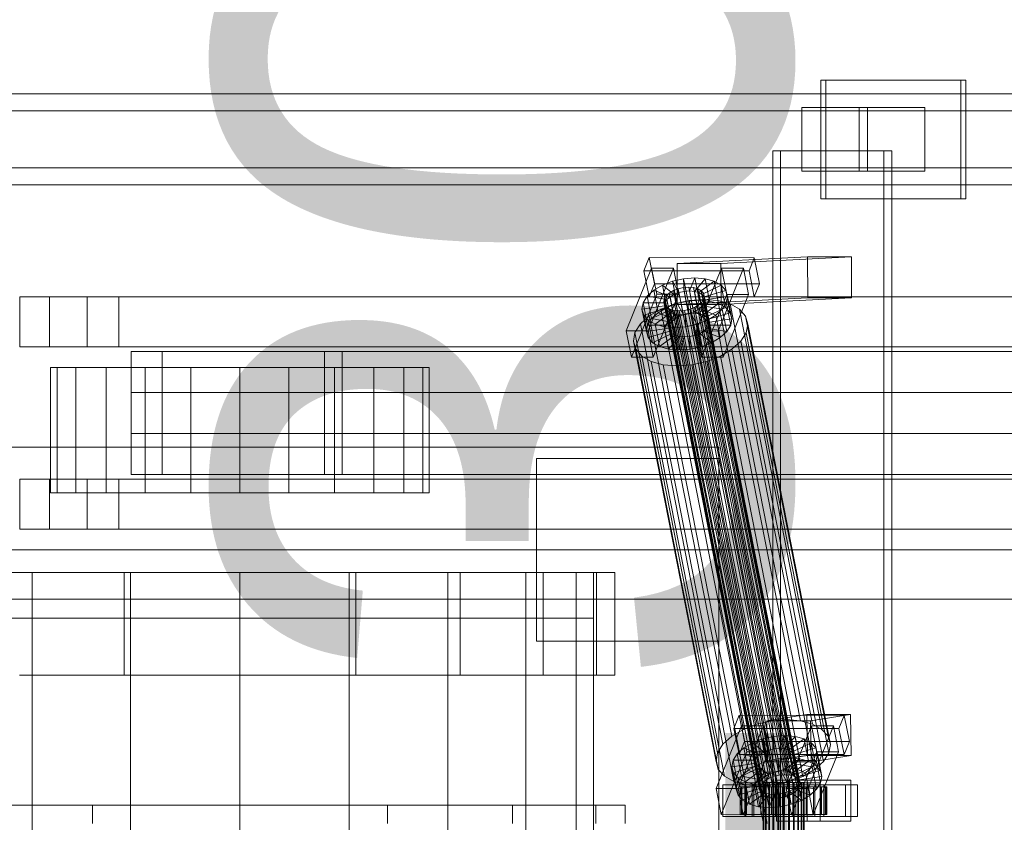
# Model space of a CAD drawing. Header units: millimetres. Extents: x -2233 to 65662, y -50530 to 6847.
# Tile 372 of 656: x 8672 to 9103, y -17870 to -17518. Entities that reach past the tile are written whole.
import ezdxf

# ---------------------------------------------------------------- set-up
doc = ezdxf.new("R2010")
doc.units = ezdxf.units.MM
for name, color, linetype, lineweight in [('COTAS_O', 1, 'Continuous', 0), ('superior_C01', 7, 'Continuous', 0), ('superior_mezcladora', 7, 'Continuous', 0)]:
    doc.layers.add(name, color=color, linetype=linetype, lineweight=lineweight)
doc.dimstyles.new('R19_100', dxfattribs={"dimtxt": 250, "dimasz": 150, "dimexe": 150, "dimexo": 80, "dimgap": 100, "dimtad": 1, "dimtih": 1, "dimtoh": 1, "dimdsep": 46, "dimcen": 0.09, "dimadec": 0, "dimazin": 0, "dimtfac": 1, "dimtdec": 4, "dimtofl": 0, "dimtmove": 0, "dimatfit": 3, "dimfxl": 1, "dimtolj": 1, "dimtzin": 0, "dimarcsym": 0})

# ---------------------------------------------------------------- blocks, each defined once
blk = doc.blocks.new('DIM_R32_33')
at = {"layer": 'COTAS_O'}
for p, q in [((9108.38, -17350), (9063.38, -17500)), ((9808.38, -17350), (9108.38, -17350)), ((9108.38, -18650), (9108.38, -17350)), ((9108.38, -17350), (9153.38, -17500)), ((9108.38, -18650), (9063.38, -18500)), ((9108.38, -18650), (9153.38, -18500)), ((9808.38, -18650), (9108.38, -18650))]:
    blk.add_line(p, q, dxfattribs=at)
blk.add_text('1300 O', height=250, rotation=90, dxfattribs=at).set_placement((9008.38, -18000))

msp = doc.modelspace()

# ---------------------------------------------------------------- linework, layer by layer
at = {"layer": 'superior_C01'}
for p, q in [((9084.415, -17544), (9023.017, -17544)), ((9023.017, -17544), (9023.017, -17596)), ((9025.275, -17544), (9023.017, -17544)), ((9025.275, -17596), (9025.275, -17544)), ((9025.275, -17544), (9086.673, -17544)), ((9084.415, -17596), (9084.415, -17544)), ((9084.415, -17544), (9086.673, -17544)), ((9086.673, -17544), (9086.673, -17596)), ((9496.424, -17550), (8345.216, -17550)), ((8356.506, -17550), (9507.714, -17550)), ((9576.866, -17550), (8425.658, -17550)), ((8439.771, -17550), (9590.979, -17550)), ((9494.573, -17557.5), (8425.219, -17557.5)), ((8440.21, -17557.5), (9509.564, -17557.5)), ((9043.558, -17556), (9014.778, -17556)), ((9014.778, -17556), (9014.778, -17584)), ((9039.891, -17556), (9014.778, -17556)), ((9039.891, -17584), (9039.891, -17556)), ((9039.891, -17556), (9068.671, -17556)), ((9043.558, -17584), (9043.558, -17556)), ((9043.558, -17556), (9068.671, -17556)), ((9068.671, -17556), (9068.671, -17584)), ((9050.713, -17575), (9001.979, -17575)), ((9001.979, -17575), (9001.979, -18425)), ((9005.366, -17575), (9001.979, -17575)), ((9005.366, -18425), (9005.366, -17575)), ((9005.366, -17575), (9054.1, -17575)), ((9050.713, -18425), (9050.713, -17575)), ((9050.713, -17575), (9054.1, -17575)), ((9054.1, -17575), (9054.1, -18425)), ((8425.219, -17582.5), (9494.573, -17582.5)), ((8440.21, -17582.5), (9509.564, -17582.5)), ((9014.778, -17584), (9043.558, -17584)), ((9014.778, -17584), (9039.891, -17584)), ((9068.671, -17584), (9039.891, -17584)), ((9068.671, -17584), (9043.558, -17584)), ((8345.216, -17590), (9496.424, -17590)), ((8356.506, -17590), (9507.714, -17590)), ((8425.658, -17590), (9576.866, -17590)), ((8439.771, -17590), (9590.979, -17590)), ((9023.017, -17596), (9084.415, -17596)), ((9023.017, -17596), (9025.275, -17596)), ((9086.673, -17596), (9025.275, -17596)), ((9086.673, -17596), (9084.415, -17596)), ((8947.828, -17621.857), (8945.509, -17627.592)), ((8950.081, -17633.325), (8947.828, -17621.857)), ((8947.828, -17621.857), (8993.876, -17621.914)), ((9017.222, -17621.488), (8960.03, -17624.356)), ((8979.217, -17624.356), (9036.409, -17621.488)), ((8991.557, -17627.65), (8993.876, -17621.914)), ((8993.876, -17621.914), (8996.129, -17633.382)), ((9017.294, -17639.486), (9017.222, -17621.488)), ((9017.222, -17621.488), (9036.409, -17621.488)), ((9036.409, -17621.488), (9036.481, -17639.486)), ((8948.851, -17626.449), (8937.721, -17653.98)), ((8991.557, -17627.65), (8945.509, -17627.592)), ((8945.509, -17627.592), (8947.762, -17639.061)), ((8947.314, -17653.992), (8958.444, -17626.461)), ((8951.104, -17637.917), (8948.851, -17626.449)), ((8948.851, -17626.449), (8958.444, -17626.461)), ((8958.444, -17626.461), (8960.697, -17637.929)), ((8979.217, -17624.356), (8960.03, -17624.356)), ((8960.03, -17624.356), (8960.102, -17642.354)), ((8979.549, -17626.487), (8968.42, -17654.019)), ((8978.013, -17654.031), (8989.143, -17626.499)), ((8979.289, -17642.354), (8979.217, -17624.356)), ((8981.803, -17637.955), (8979.549, -17626.487)), ((8979.549, -17626.487), (8989.143, -17626.499)), ((8989.143, -17626.499), (8991.396, -17637.967)), ((8993.81, -17639.118), (8991.557, -17627.65)), ((8958.063, -17632.183), (8962.899, -17631.1)), ((8962.899, -17631.1), (8967.766, -17630.735)), ((8962.899, -17631.1), (8963.142, -17636.643)), ((8964.83, -17640.93), (8962.899, -17631.1)), ((8967.766, -17630.735), (8965.448, -17636.47)), ((8972.334, -17631.112), (8967.611, -17636.649)), ((8969.698, -17640.564), (8967.766, -17630.735)), ((8967.766, -17630.735), (8972.334, -17631.112)), ((8974.265, -17640.942), (8972.334, -17631.112)), ((8972.334, -17631.112), (8976.29, -17632.206)), ((8946.895, -17638.79), (8949.778, -17636.164)), ((8947.762, -17639.061), (8950.081, -17633.325)), ((8949.778, -17636.164), (8953.587, -17633.91)), ((8949.778, -17636.164), (8956.927, -17639.042)), ((8951.71, -17645.994), (8949.778, -17636.164)), ((8996.129, -17633.382), (8950.081, -17633.325)), ((8953.587, -17633.91), (8958.063, -17632.183)), ((8953.587, -17633.91), (8958.731, -17637.975)), ((8955.519, -17643.74), (8953.587, -17633.91)), ((8956.605, -17637.404), (8958.409, -17636.336)), ((8958.063, -17632.183), (8960.851, -17637.157)), ((8959.994, -17642.013), (8958.063, -17632.183)), ((8958.409, -17636.336), (8960.529, -17635.518)), ((9000.419, -17850.135), (8958.409, -17636.336)), ((8960.529, -17635.518), (8962.82, -17635.005)), ((9002.539, -17849.317), (8960.529, -17635.518)), ((8962.82, -17635.005), (8965.126, -17634.832)), ((9004.829, -17848.804), (8962.82, -17635.005)), ((8965.126, -17634.832), (8967.289, -17635.011)), ((9007.135, -17848.631), (8965.126, -17634.832)), ((8967.289, -17635.011), (8969.163, -17635.529)), ((9009.299, -17848.809), (8967.289, -17635.011)), ((8969.163, -17635.529), (8970.62, -17636.352)), ((9011.173, -17849.328), (8969.163, -17635.529)), ((8976.29, -17632.206), (8969.485, -17637.167)), ((8970.62, -17636.352), (8971.56, -17637.422)), ((9012.629, -17850.15), (8970.62, -17636.352)), ((8979.365, -17633.943), (8970.942, -17637.99)), ((8981.349, -17636.203), (8971.882, -17639.061)), ((8978.221, -17642.036), (8976.29, -17632.206)), ((8976.29, -17632.206), (8979.365, -17633.943)), ((8981.296, -17643.772), (8979.365, -17633.943)), ((8979.365, -17633.943), (8981.349, -17636.203)), ((8983.281, -17646.033), (8981.349, -17636.203)), ((8981.349, -17636.203), (8982.108, -17638.834)), ((8996.129, -17633.382), (8993.81, -17639.118)), ((8939.974, -17665.449), (8951.104, -17637.917)), ((8945.134, -17641.61), (8946.895, -17638.79)), ((8946.895, -17638.79), (8955.561, -17640.286)), ((8948.826, -17648.62), (8946.895, -17638.79)), ((8947.762, -17639.061), (8993.81, -17639.118)), ((8960.697, -17637.929), (8949.568, -17665.461)), ((8960.697, -17637.929), (8951.104, -17637.917)), ((8954.159, -17641.32), (8954.405, -17639.983)), ((8954.405, -17639.983), (8955.239, -17638.648)), ((8996.414, -17853.782), (8954.405, -17639.983)), ((8955.561, -17640.286), (8954.727, -17641.622)), ((8955.239, -17638.648), (8956.605, -17637.404)), ((8997.249, -17852.446), (8955.239, -17638.648)), ((8956.927, -17639.042), (8955.561, -17640.286)), ((8955.561, -17640.286), (8957.493, -17650.116)), ((8998.614, -17851.202), (8956.605, -17637.404)), ((8958.731, -17637.975), (8956.927, -17639.042)), ((8956.927, -17639.042), (8958.859, -17648.872)), ((8960.851, -17637.157), (8958.731, -17637.975)), ((8958.731, -17637.975), (8960.663, -17647.804)), ((8958.853, -17642.107), (8965.318, -17640.659)), ((9017.294, -17639.486), (8960.102, -17642.354)), ((8963.142, -17636.643), (8960.851, -17637.157)), ((8960.851, -17637.157), (8962.783, -17646.986)), ((8965.448, -17636.47), (8963.142, -17636.643)), ((8963.142, -17636.643), (8965.074, -17646.473)), ((8969.698, -17640.564), (8964.83, -17640.93)), ((8965.318, -17640.659), (8971.826, -17640.17)), ((9001.533, -17824.968), (8965.318, -17640.659)), ((8965.448, -17636.47), (8967.379, -17646.3)), ((8967.611, -17636.649), (8965.448, -17636.47)), ((8967.379, -17646.3), (8969.698, -17640.564)), ((8967.611, -17636.649), (8969.543, -17646.479)), ((8969.485, -17637.167), (8967.611, -17636.649)), ((8969.485, -17637.167), (8971.417, -17646.997)), ((8970.942, -17637.99), (8969.485, -17637.167)), ((8974.265, -17640.942), (8969.698, -17640.564)), ((8970.673, -17665.487), (8981.803, -17637.955)), ((8971.673, -17640.005), (8970.839, -17641.341)), ((8970.942, -17637.99), (8972.873, -17647.82)), ((8971.882, -17639.061), (8970.942, -17637.99)), ((8971.56, -17637.422), (8971.919, -17638.668)), ((9013.569, -17851.221), (8971.56, -17637.422)), ((8971.919, -17638.668), (8971.673, -17640.005)), ((8971.673, -17640.005), (9013.682, -17853.804)), ((8971.826, -17640.17), (8977.932, -17640.674)), ((9008.041, -17824.479), (8971.826, -17640.17)), ((8971.882, -17639.061), (8973.813, -17648.891)), ((8972.241, -17640.307), (8971.882, -17639.061)), ((9013.928, -17852.467), (8971.919, -17638.668)), ((8971.995, -17641.643), (8972.241, -17640.307)), ((8982.108, -17638.834), (8972.241, -17640.307)), ((8972.241, -17640.307), (8974.172, -17650.137)), ((8977.932, -17640.674), (8983.22, -17642.137)), ((9014.147, -17824.984), (8977.932, -17640.674)), ((9036.481, -17639.486), (8979.289, -17642.354)), ((8991.396, -17637.967), (8980.267, -17665.499)), ((8982.108, -17638.834), (8981.588, -17641.655)), ((8991.396, -17637.967), (8981.803, -17637.955)), ((8984.039, -17648.664), (8982.108, -17638.834)), ((9036.481, -17639.486), (9017.294, -17639.486)), ((8944.614, -17644.431), (8945.134, -17641.61)), ((8944.614, -17644.431), (8954.481, -17642.958)), ((8945.373, -17647.062), (8944.614, -17644.431)), ((8946.546, -17654.261), (8944.614, -17644.431)), ((8945.134, -17641.61), (8954.727, -17641.622)), ((8947.065, -17651.44), (8945.134, -17641.61)), ((8945.373, -17647.062), (8954.84, -17644.204)), ((8947.778, -17647.428), (8952.871, -17644.416)), ((8955.519, -17643.74), (8951.71, -17645.994)), ((8952.871, -17644.416), (8958.853, -17642.107)), ((8989.085, -17828.725), (8952.871, -17644.416)), ((8954.518, -17642.566), (8954.159, -17641.32)), ((8996.168, -17855.119), (8954.159, -17641.32)), ((8954.727, -17641.622), (8954.481, -17642.958)), ((8954.481, -17642.958), (8954.84, -17644.204)), ((8954.481, -17642.958), (8956.413, -17652.788)), ((8955.458, -17643.637), (8954.518, -17642.566)), ((8996.528, -17856.365), (8954.518, -17642.566)), ((8954.727, -17641.622), (8956.658, -17651.452)), ((8954.84, -17644.204), (8955.78, -17645.275)), ((8954.84, -17644.204), (8956.772, -17654.034)), ((8956.915, -17644.459), (8955.458, -17643.637)), ((8997.468, -17857.435), (8955.458, -17643.637)), ((8959.994, -17642.013), (8955.519, -17643.74)), ((8960.663, -17647.804), (8955.519, -17643.74)), ((8958.789, -17644.978), (8956.915, -17644.459)), ((8998.924, -17858.258), (8956.915, -17644.459)), ((8960.952, -17645.156), (8958.789, -17644.978)), ((9000.798, -17858.776), (8958.789, -17644.978)), ((8995.068, -17826.416), (8958.853, -17642.107)), ((8964.83, -17640.93), (8959.994, -17642.013)), ((8962.783, -17646.986), (8959.994, -17642.013)), ((8960.102, -17642.354), (8979.289, -17642.354)), ((8963.258, -17644.983), (8960.952, -17645.156)), ((8965.549, -17644.47), (8963.258, -17644.983)), ((9005.267, -17858.782), (8963.258, -17644.983)), ((8965.074, -17646.473), (8964.83, -17640.93)), ((8967.669, -17643.652), (8965.549, -17644.47)), ((9007.558, -17858.269), (8965.549, -17644.47)), ((8969.473, -17642.585), (8967.669, -17643.652)), ((9009.678, -17857.451), (8967.669, -17643.652)), ((8967.991, -17645.29), (8969.795, -17644.223)), ((8970.839, -17641.341), (8969.473, -17642.585)), ((9011.482, -17856.383), (8969.473, -17642.585)), ((8969.543, -17646.479), (8974.265, -17640.942)), ((8969.795, -17644.223), (8971.161, -17642.979)), ((8976.944, -17647.101), (8969.795, -17644.223)), ((8969.795, -17644.223), (8971.726, -17654.053)), ((9012.848, -17855.139), (8970.839, -17641.341)), ((8971.161, -17642.979), (8971.995, -17641.643)), ((8979.827, -17644.475), (8971.161, -17642.979)), ((8971.161, -17642.979), (8973.092, -17652.809)), ((8971.417, -17646.997), (8978.221, -17642.036)), ((8971.995, -17641.643), (8981.588, -17641.655)), ((8973.927, -17651.473), (8971.995, -17641.643)), ((8972.873, -17647.82), (8981.296, -17643.772)), ((8978.221, -17642.036), (8974.265, -17640.942)), ((8979.827, -17644.475), (8976.944, -17647.101)), ((8981.296, -17643.772), (8978.221, -17642.036)), ((8981.588, -17641.655), (8979.827, -17644.475)), ((8981.759, -17654.305), (8979.827, -17644.475)), ((8983.281, -17646.033), (8981.296, -17643.772)), ((8981.588, -17641.655), (8983.52, -17651.485)), ((8983.22, -17642.137), (8987.331, -17644.459)), ((9019.435, -17826.446), (8983.22, -17642.137)), ((8987.331, -17644.459), (8989.984, -17647.481)), ((9023.546, -17828.768), (8987.331, -17644.459)), ((8943.924, -17650.939), (8947.778, -17647.428)), ((8947.357, -17649.322), (8945.373, -17647.062)), ((8947.304, -17656.892), (8945.373, -17647.062)), ((8948.826, -17648.62), (8947.065, -17651.44)), ((8947.357, -17649.322), (8955.78, -17645.275)), ((8950.432, -17651.059), (8947.357, -17649.322)), ((8949.289, -17659.152), (8947.357, -17649.322)), ((8983.993, -17831.737), (8947.778, -17647.428)), ((8951.71, -17645.994), (8948.826, -17648.62)), ((8957.493, -17650.116), (8948.826, -17648.62)), ((8950.432, -17651.059), (8957.237, -17646.098)), ((8958.859, -17648.872), (8951.71, -17645.994)), ((8954.388, -17652.153), (8959.111, -17646.616)), ((8955.78, -17645.275), (8957.237, -17646.098)), ((8955.78, -17645.275), (8957.712, -17655.105)), ((8957.237, -17646.098), (8959.111, -17646.616)), ((8957.237, -17646.098), (8959.168, -17655.927)), ((8957.493, -17650.116), (8958.859, -17648.872)), ((8958.859, -17648.872), (8960.663, -17647.804)), ((8958.956, -17652.53), (8961.274, -17646.795)), ((8959.111, -17646.616), (8961.274, -17646.795)), ((8959.111, -17646.616), (8961.042, -17656.446)), ((8960.663, -17647.804), (8962.783, -17646.986)), ((9002.962, -17858.955), (8960.952, -17645.156)), ((8961.274, -17646.795), (8963.58, -17646.622)), ((8961.274, -17646.795), (8963.206, -17656.624)), ((8962.783, -17646.986), (8965.074, -17646.473)), ((8963.58, -17646.622), (8965.871, -17646.108)), ((8963.823, -17652.165), (8963.58, -17646.622)), ((8963.58, -17646.622), (8965.511, -17656.451)), ((8965.074, -17646.473), (8967.379, -17646.3)), ((8965.871, -17646.108), (8967.991, -17645.29)), ((8968.659, -17651.082), (8965.871, -17646.108)), ((8965.871, -17646.108), (8967.802, -17655.938)), ((8967.379, -17646.3), (8969.543, -17646.479)), ((8973.135, -17649.355), (8967.991, -17645.29)), ((8967.991, -17645.29), (8969.922, -17655.12)), ((8973.135, -17649.355), (8968.659, -17651.082)), ((8969.543, -17646.479), (8971.417, -17646.997)), ((8971.417, -17646.997), (8972.873, -17647.82)), ((8972.873, -17647.82), (8973.813, -17648.891)), ((8976.944, -17647.101), (8973.135, -17649.355)), ((8975.066, -17659.184), (8973.135, -17649.355)), ((8973.813, -17648.891), (8983.281, -17646.033)), ((8973.813, -17648.891), (8974.172, -17650.137)), ((8974.172, -17650.137), (8984.039, -17648.664)), ((8978.875, -17656.931), (8976.944, -17647.101)), ((8984.039, -17648.664), (8983.281, -17646.033)), ((8983.52, -17651.485), (8984.039, -17648.664)), ((8989.984, -17647.481), (8990.998, -17650.998)), ((9026.199, -17831.79), (8989.984, -17647.481)), ((8941.569, -17654.709), (8943.924, -17650.939)), ((8980.139, -17835.248), (8943.924, -17650.939)), ((8947.065, -17651.44), (8946.546, -17654.261)), ((8956.413, -17652.788), (8946.546, -17654.261)), ((8956.658, -17651.452), (8947.065, -17651.44)), ((8954.388, -17652.153), (8950.432, -17651.059)), ((8952.364, -17660.889), (8950.432, -17651.059)), ((8958.956, -17652.53), (8954.388, -17652.153)), ((8956.32, -17661.983), (8954.388, -17652.153)), ((8956.413, -17652.788), (8956.658, -17651.452)), ((8956.772, -17654.034), (8956.413, -17652.788)), ((8956.658, -17651.452), (8957.493, -17650.116)), ((8963.823, -17652.165), (8958.956, -17652.53)), ((8960.887, -17662.36), (8958.956, -17652.53)), ((8968.659, -17651.082), (8963.823, -17652.165)), ((8965.755, -17661.995), (8963.823, -17652.165)), ((8970.591, -17660.912), (8968.659, -17651.082)), ((8973.092, -17652.809), (8971.726, -17654.053)), ((8973.927, -17651.473), (8973.092, -17652.809)), ((8973.092, -17652.809), (8981.759, -17654.305)), ((8974.172, -17650.137), (8973.927, -17651.473)), ((8983.52, -17651.485), (8973.927, -17651.473)), ((8981.759, -17654.305), (8983.52, -17651.485)), ((8990.998, -17650.998), (8990.304, -17654.769)), ((9027.212, -17835.307), (8990.998, -17650.998)), ((8947.314, -17653.992), (8937.721, -17653.98)), ((8937.721, -17653.98), (8939.974, -17665.449)), ((8940.875, -17658.48), (8941.569, -17654.709)), ((8977.784, -17839.018), (8941.569, -17654.709)), ((8946.546, -17654.261), (8947.304, -17656.892)), ((8956.772, -17654.034), (8947.304, -17656.892)), ((8947.304, -17656.892), (8949.289, -17659.152)), ((8949.568, -17665.461), (8947.314, -17653.992)), ((8957.712, -17655.105), (8949.289, -17659.152)), ((8959.168, -17655.927), (8952.364, -17660.889)), ((8961.042, -17656.446), (8956.32, -17661.983)), ((8957.712, -17655.105), (8956.772, -17654.034)), ((8959.168, -17655.927), (8957.712, -17655.105)), ((8961.042, -17656.446), (8959.168, -17655.927)), ((8963.206, -17656.624), (8960.887, -17662.36)), ((8963.206, -17656.624), (8961.042, -17656.446)), ((8965.511, -17656.451), (8963.206, -17656.624)), ((8967.802, -17655.938), (8965.511, -17656.451)), ((8965.511, -17656.451), (8965.755, -17661.995)), ((8969.922, -17655.12), (8967.802, -17655.938)), ((8967.802, -17655.938), (8970.591, -17660.912)), ((8978.013, -17654.031), (8968.42, -17654.019)), ((8968.42, -17654.019), (8970.673, -17665.487)), ((8971.726, -17654.053), (8969.922, -17655.12)), ((8969.922, -17655.12), (8975.066, -17659.184)), ((8971.726, -17654.053), (8978.875, -17656.931)), ((8975.066, -17659.184), (8978.875, -17656.931)), ((8980.267, -17665.499), (8978.013, -17654.031)), ((8978.875, -17656.931), (8981.759, -17654.305)), ((8990.304, -17654.769), (8987.949, -17658.539)), ((8990.304, -17654.769), (9026.518, -17839.078)), ((8941.889, -17661.997), (8940.875, -17658.48)), ((8977.09, -17842.789), (8940.875, -17658.48)), ((8944.542, -17665.019), (8941.889, -17661.997)), ((8978.104, -17846.306), (8941.889, -17661.997)), ((8949.289, -17659.152), (8952.364, -17660.889)), ((8952.364, -17660.889), (8956.32, -17661.983)), ((8956.32, -17661.983), (8960.887, -17662.36)), ((8960.887, -17662.36), (8965.755, -17661.995)), ((8965.755, -17661.995), (8970.591, -17660.912)), ((8970.591, -17660.912), (8975.066, -17659.184)), ((8984.094, -17662.05), (8979.002, -17665.062)), ((8987.949, -17658.539), (8984.094, -17662.05)), ((9020.309, -17846.359), (8984.094, -17662.05)), ((9024.164, -17842.848), (8987.949, -17658.539)), ((8939.974, -17665.449), (8949.568, -17665.461)), ((8948.652, -17667.341), (8944.542, -17665.019)), ((8980.757, -17849.328), (8944.542, -17665.019)), ((8970.673, -17665.487), (8980.267, -17665.499)), ((8979.002, -17665.062), (8973.02, -17667.371)), ((9015.217, -17849.371), (8979.002, -17665.062)), ((8953.941, -17668.803), (8948.652, -17667.341)), ((8984.867, -17851.65), (8948.652, -17667.341)), ((8960.047, -17669.308), (8953.941, -17668.803)), ((8990.156, -17853.113), (8953.941, -17668.803)), ((8966.554, -17668.819), (8960.047, -17669.308)), ((8996.262, -17853.617), (8960.047, -17669.308)), ((8973.02, -17667.371), (8966.554, -17668.819)), ((9002.769, -17853.128), (8966.554, -17668.819)), ((9009.234, -17851.68), (8973.02, -17667.371)), ((1105.699, -17750), (10210.031, -17750)), ((10211.451, -17750), (1107.119, -17750)), ((8546.614, -17771.702), (8978.533, -17771.702)), ((8980.217, -17771.702), (8548.297, -17771.702)), ((8978.533, -17771.702), (8997.848, -17870)), ((8978.533, -17771.702), (8980.217, -17771.702)), ((8978.533, -17771.702), (9410.453, -17771.702)), ((8999.532, -17870), (8980.217, -17771.702)), ((9412.137, -17771.702), (8980.217, -17771.702)), ((8987.262, -17822.549), (8984.943, -17828.285)), ((8989.515, -17834.017), (8987.262, -17822.549)), ((8987.262, -17822.549), (9033.31, -17822.606)), ((9001.533, -17824.968), (8995.068, -17826.416)), ((9016.911, -17822.189), (8999.383, -17825.057)), ((9018.57, -17825.057), (8999.383, -17825.057)), ((8999.383, -17825.057), (8999.618, -17843.038)), ((9008.041, -17824.479), (9001.533, -17824.968)), ((9014.147, -17824.984), (9008.041, -17824.479)), ((9019.435, -17826.446), (9014.147, -17824.984)), ((9017.146, -17840.17), (9016.911, -17822.189)), ((9016.911, -17822.189), (9036.098, -17822.189)), ((9018.57, -17825.057), (9036.098, -17822.189)), ((9018.804, -17843.038), (9018.57, -17825.057)), ((9030.991, -17828.342), (9033.31, -17822.606)), ((9033.31, -17822.606), (9035.563, -17834.074)), ((9036.098, -17822.189), (9036.332, -17840.17)), ((8988.285, -17827.141), (8977.155, -17854.673)), ((8989.085, -17828.725), (8983.993, -17831.737)), ((9030.991, -17828.342), (8984.943, -17828.285)), ((8984.943, -17828.285), (8987.196, -17839.753)), ((8986.748, -17854.685), (8997.878, -17827.153)), ((8990.538, -17838.609), (8988.285, -17827.141)), ((8988.285, -17827.141), (8997.878, -17827.153)), ((8995.068, -17826.416), (8989.085, -17828.725)), ((8997.878, -17827.153), (9000.131, -17838.621)), ((9018.983, -17827.179), (9007.854, -17854.711)), ((9017.447, -17854.723), (9028.577, -17827.191)), ((9021.237, -17838.647), (9018.983, -17827.179)), ((9018.983, -17827.179), (9028.577, -17827.191)), ((9023.546, -17828.768), (9019.435, -17826.446)), ((9026.199, -17831.79), (9023.546, -17828.768)), ((9028.577, -17827.191), (9030.83, -17838.659)), ((9033.244, -17839.81), (9030.991, -17828.342)), ((8983.993, -17831.737), (8980.139, -17835.248)), ((8987.196, -17839.753), (8989.515, -17834.017)), ((8989.212, -17836.856), (8993.021, -17834.603)), ((9035.563, -17834.074), (8989.515, -17834.017)), ((8993.021, -17834.603), (8997.497, -17832.875)), ((8993.021, -17834.603), (8998.165, -17838.667)), ((8994.953, -17844.433), (8993.021, -17834.603)), ((8997.497, -17832.875), (9002.333, -17831.792)), ((8997.497, -17832.875), (9000.285, -17837.849)), ((8999.428, -17842.705), (8997.497, -17832.875)), ((9002.333, -17831.792), (9007.2, -17831.427)), ((9002.333, -17831.792), (9002.576, -17837.336)), ((9004.264, -17841.622), (9002.333, -17831.792)), ((9007.2, -17831.427), (9004.882, -17837.163)), ((9011.768, -17831.804), (9007.045, -17837.341)), ((9009.132, -17841.257), (9007.2, -17831.427)), ((9007.2, -17831.427), (9011.768, -17831.804)), ((9015.724, -17832.898), (9008.919, -17837.86)), ((9018.799, -17834.635), (9010.376, -17838.682)), ((9013.699, -17841.634), (9011.768, -17831.804)), ((9011.768, -17831.804), (9015.724, -17832.898)), ((9017.655, -17842.728), (9015.724, -17832.898)), ((9015.724, -17832.898), (9018.799, -17834.635)), ((9020.73, -17844.465), (9018.799, -17834.635)), ((9018.799, -17834.635), (9020.783, -17836.895)), ((9027.212, -17835.307), (9026.199, -17831.79)), ((9035.563, -17834.074), (9033.244, -17839.81)), ((8977.784, -17839.018), (8977.09, -17842.789)), ((8980.139, -17835.248), (8977.784, -17839.018)), ((8979.408, -17866.141), (8990.538, -17838.609)), ((8986.329, -17839.482), (8989.212, -17836.856)), ((9000.131, -17838.621), (8989.002, -17866.153)), ((8989.212, -17836.856), (8996.361, -17839.734)), ((8991.144, -17846.686), (8989.212, -17836.856)), ((9000.131, -17838.621), (8990.538, -17838.609)), ((8998.165, -17838.667), (8996.361, -17839.734)), ((9000.285, -17837.849), (8998.165, -17838.667)), ((8998.165, -17838.667), (9000.097, -17848.497)), ((9002.576, -17837.336), (9000.285, -17837.849)), ((9000.285, -17837.849), (9002.217, -17847.679)), ((9004.882, -17837.163), (9002.576, -17837.336)), ((9002.576, -17837.336), (9004.508, -17847.165)), ((9004.882, -17837.163), (9006.813, -17846.992)), ((9007.045, -17837.341), (9004.882, -17837.163)), ((9007.045, -17837.341), (9008.977, -17847.171)), ((9008.919, -17837.86), (9007.045, -17837.341)), ((9008.919, -17837.86), (9010.851, -17847.689)), ((9010.376, -17838.682), (9008.919, -17837.86)), ((9010.107, -17866.179), (9021.237, -17838.647)), ((9010.376, -17838.682), (9012.307, -17848.512)), ((9011.316, -17839.753), (9010.376, -17838.682)), ((9020.783, -17836.895), (9011.316, -17839.753)), ((9030.83, -17838.659), (9019.701, -17866.191)), ((9022.715, -17846.725), (9020.783, -17836.895)), ((9020.783, -17836.895), (9021.542, -17839.526)), ((9030.83, -17838.659), (9021.237, -17838.647)), ((9024.164, -17842.848), (9026.518, -17839.078)), ((9026.518, -17839.078), (9027.212, -17835.307)), ((8977.09, -17842.789), (8978.104, -17846.306)), ((8984.048, -17845.123), (8984.568, -17842.302)), ((8984.568, -17842.302), (8986.329, -17839.482)), ((8984.568, -17842.302), (8994.161, -17842.314)), ((8986.499, -17852.132), (8984.568, -17842.302)), ((8986.329, -17839.482), (8994.995, -17840.978)), ((8988.26, -17849.312), (8986.329, -17839.482)), ((8987.196, -17839.753), (9033.244, -17839.81)), ((8994.161, -17842.314), (8993.915, -17843.65)), ((8994.995, -17840.978), (8994.161, -17842.314)), ((8994.161, -17842.314), (8996.092, -17852.144)), ((8999.428, -17842.705), (8994.953, -17844.433)), ((8996.361, -17839.734), (8994.995, -17840.978)), ((8994.995, -17840.978), (8996.927, -17850.808)), ((8996.361, -17839.734), (8998.293, -17849.564)), ((9004.264, -17841.622), (8999.428, -17842.705)), ((9002.217, -17847.679), (8999.428, -17842.705)), ((9017.146, -17840.17), (8999.618, -17843.038)), ((8999.618, -17843.038), (9018.804, -17843.038)), ((9009.132, -17841.257), (9004.264, -17841.622)), ((9004.508, -17847.165), (9004.264, -17841.622)), ((9006.813, -17846.992), (9009.132, -17841.257)), ((9008.977, -17847.171), (9013.699, -17841.634)), ((9013.699, -17841.634), (9009.132, -17841.257)), ((9010.595, -17843.671), (9011.429, -17842.335)), ((9010.851, -17847.689), (9017.655, -17842.728)), ((9011.316, -17839.753), (9013.247, -17849.583)), ((9011.675, -17840.999), (9011.316, -17839.753)), ((9011.429, -17842.335), (9011.675, -17840.999)), ((9011.429, -17842.335), (9021.022, -17842.347)), ((9013.361, -17852.165), (9011.429, -17842.335)), ((9021.542, -17839.526), (9011.675, -17840.999)), ((9011.675, -17840.999), (9013.606, -17850.829)), ((9017.655, -17842.728), (9013.699, -17841.634)), ((9036.332, -17840.17), (9017.146, -17840.17)), ((9020.73, -17844.465), (9017.655, -17842.728)), ((9036.332, -17840.17), (9018.804, -17843.038)), ((9021.022, -17842.347), (9019.261, -17845.167)), ((9020.309, -17846.359), (9024.164, -17842.848)), ((9021.542, -17839.526), (9021.022, -17842.347)), ((9021.022, -17842.347), (9022.954, -17852.177)), ((9023.473, -17849.356), (9021.542, -17839.526)), ((8978.104, -17846.306), (8980.757, -17849.328)), ((8984.048, -17845.123), (8993.915, -17843.65)), ((8984.807, -17847.754), (8984.048, -17845.123)), ((8985.98, -17854.953), (8984.048, -17845.123)), ((8984.807, -17847.754), (8994.274, -17844.897)), ((8986.791, -17850.015), (8984.807, -17847.754)), ((8986.738, -17857.584), (8984.807, -17847.754)), ((8986.791, -17850.015), (8995.214, -17845.967)), ((8991.144, -17846.686), (8988.26, -17849.312)), ((8989.866, -17851.751), (8996.671, -17846.79)), ((8994.953, -17844.433), (8991.144, -17846.686)), ((8998.293, -17849.564), (8991.144, -17846.686)), ((8993.822, -17852.845), (8998.545, -17847.308)), ((8993.915, -17843.65), (8994.274, -17844.897)), ((8993.915, -17843.65), (8995.847, -17853.48)), ((8994.274, -17844.897), (8995.214, -17845.967)), ((8994.274, -17844.897), (8996.206, -17854.726)), ((9000.097, -17848.497), (8994.953, -17844.433)), ((8995.214, -17845.967), (8996.671, -17846.79)), ((8995.214, -17845.967), (8997.146, -17855.797)), ((8996.671, -17846.79), (8998.545, -17847.308)), ((8996.671, -17846.79), (8998.602, -17856.62)), ((8998.39, -17853.223), (9000.708, -17847.487)), ((8998.545, -17847.308), (9000.708, -17847.487)), ((8998.545, -17847.308), (9000.476, -17857.138)), ((9000.097, -17848.497), (9002.217, -17847.679)), ((9000.708, -17847.487), (9003.014, -17847.314)), ((9000.708, -17847.487), (9002.64, -17857.317)), ((9002.217, -17847.679), (9004.508, -17847.165)), ((9003.014, -17847.314), (9005.305, -17846.801)), ((9003.257, -17852.857), (9003.014, -17847.314)), ((9003.014, -17847.314), (9004.945, -17857.144)), ((9004.508, -17847.165), (9006.813, -17846.992)), ((9005.305, -17846.801), (9007.425, -17845.983)), ((9008.093, -17851.774), (9005.305, -17846.801)), ((9005.305, -17846.801), (9007.236, -17856.631)), ((9006.813, -17846.992), (9008.977, -17847.171)), ((9007.425, -17845.983), (9009.229, -17844.915)), ((9012.569, -17850.047), (9007.425, -17845.983)), ((9007.425, -17845.983), (9009.356, -17855.812)), ((9008.977, -17847.171), (9010.851, -17847.689)), ((9009.229, -17844.915), (9010.595, -17843.671)), ((9016.378, -17847.793), (9009.229, -17844.915)), ((9009.229, -17844.915), (9011.16, -17854.745)), ((9019.261, -17845.167), (9010.595, -17843.671)), ((9010.595, -17843.671), (9012.526, -17853.501)), ((9010.851, -17847.689), (9012.307, -17848.512)), ((9012.307, -17848.512), (9020.73, -17844.465)), ((9016.378, -17847.793), (9012.569, -17850.047)), ((9013.247, -17849.583), (9022.715, -17846.725)), ((9015.217, -17849.371), (9020.309, -17846.359)), ((9019.261, -17845.167), (9016.378, -17847.793)), ((9018.309, -17857.623), (9016.378, -17847.793)), ((9021.193, -17854.997), (9019.261, -17845.167)), ((9022.715, -17846.725), (9020.73, -17844.465)), ((9023.473, -17849.356), (9022.715, -17846.725)), ((8980.757, -17849.328), (8984.867, -17851.65)), ((8984.867, -17851.65), (8990.156, -17853.113)), ((8986.499, -17852.132), (8985.98, -17854.953)), ((8988.26, -17849.312), (8986.499, -17852.132)), ((8996.092, -17852.144), (8986.499, -17852.132)), ((8989.866, -17851.751), (8986.791, -17850.015)), ((8988.723, -17859.844), (8986.791, -17850.015)), ((8996.927, -17850.808), (8988.26, -17849.312)), ((8993.822, -17852.845), (8989.866, -17851.751)), ((8991.798, -17861.581), (8989.866, -17851.751)), ((8995.847, -17853.48), (8996.092, -17852.144)), ((8996.092, -17852.144), (8996.927, -17850.808)), ((8996.927, -17850.808), (8998.293, -17849.564)), ((8998.614, -17851.202), (8997.249, -17852.446)), ((8997.953, -17852), (8997.704, -17852)), ((8997.704, -17852), (8998.067, -17852)), ((8997.704, -18148), (8997.704, -17852)), ((8998.799, -17852), (8997.953, -17852)), ((8997.953, -18148), (8997.953, -17852)), ((8998.067, -17852), (8999.019, -17852)), ((8998.067, -18148), (8998.067, -17852)), ((8998.293, -17849.564), (9000.097, -17848.497)), ((9000.419, -17850.135), (8998.614, -17851.202)), ((9000.184, -17852), (8998.799, -17852)), ((8998.799, -18148), (8998.799, -17852)), ((8999.019, -17852), (9000.494, -17852)), ((8999.019, -18148), (8999.019, -17852)), ((9002.013, -17852), (9000.184, -17852)), ((9000.184, -18148), (9000.184, -17852)), ((9002.539, -17849.317), (9000.419, -17850.135)), ((9000.494, -17852), (9002.392, -17852)), ((9000.494, -18148), (9000.494, -17852)), ((9004.161, -17852), (9002.013, -17852)), ((9002.013, -18148), (9002.013, -17852)), ((9002.392, -17852), (9004.584, -17852)), ((9002.392, -18148), (9002.392, -17852)), ((9004.829, -17848.804), (9002.539, -17849.317)), ((9002.769, -17853.128), (9009.234, -17851.68)), ((9008.093, -17851.774), (9003.257, -17852.857)), ((9022.786, -17851), (9003.599, -17851)), ((9003.599, -17851), (9003.599, -17869)), ((9017.035, -17851), (9003.599, -17851)), ((9006.482, -17852), (9004.161, -17852)), ((9004.161, -18148), (9004.161, -17852)), ((9004.584, -17852), (9006.92, -17852)), ((9004.584, -18148), (9004.584, -17852)), ((9007.135, -17848.631), (9004.829, -17848.804)), ((9008.818, -17852), (9006.482, -17852)), ((9006.482, -18148), (9006.482, -17852)), ((9006.92, -17852), (9009.241, -17852)), ((9006.92, -18148), (9006.92, -17852)), ((9009.299, -17848.809), (9007.135, -17848.631)), ((9012.569, -17850.047), (9008.093, -17851.774)), ((9010.025, -17861.604), (9008.093, -17851.774)), ((9011.01, -17852), (9008.818, -17852)), ((9008.818, -18148), (9008.818, -17852)), ((9009.234, -17851.68), (9015.217, -17849.371)), ((9009.241, -17852), (9011.389, -17852)), ((9009.241, -18148), (9009.241, -17852)), ((9011.173, -17849.328), (9009.299, -17848.809)), ((9012.908, -17852), (9011.01, -17852)), ((9011.01, -18148), (9011.01, -17852)), ((9012.629, -17850.15), (9011.173, -17849.328)), ((9011.389, -17852), (9013.218, -17852)), ((9011.389, -18148), (9011.389, -17852)), ((9012.307, -17848.512), (9013.247, -17849.583)), ((9013.361, -17852.165), (9012.526, -17853.501)), ((9014.5, -17859.877), (9012.569, -17850.047)), ((9013.569, -17851.221), (9012.629, -17850.15)), ((9014.383, -17852), (9012.908, -17852)), ((9012.908, -18148), (9012.908, -17852)), ((9013.218, -17852), (9014.602, -17852)), ((9013.218, -18148), (9013.218, -17852)), ((9013.247, -17849.583), (9013.606, -17850.829)), ((9013.606, -17850.829), (9013.361, -17852.165)), ((9022.954, -17852.177), (9013.361, -17852.165)), ((9013.928, -17852.467), (9013.569, -17851.221)), ((9013.606, -17850.829), (9023.473, -17849.356)), ((9015.335, -17852), (9014.383, -17852)), ((9014.383, -18148), (9014.383, -17852)), ((9014.602, -17852), (9015.448, -17852)), ((9014.602, -18148), (9014.602, -17852)), ((9015.698, -17852), (9015.335, -17852)), ((9015.335, -17852), (9015.335, -18148)), ((9015.448, -17852), (9015.698, -17852)), ((9015.448, -18148), (9015.448, -17852)), ((9015.698, -18148), (9015.698, -17852)), ((9017.035, -17869), (9017.035, -17851)), ((9017.035, -17851), (9036.221, -17851)), ((9021.193, -17854.997), (9022.954, -17852.177)), ((9022.786, -17869), (9022.786, -17851)), ((9022.786, -17851), (9036.221, -17851)), ((9022.954, -17852.177), (9023.473, -17849.356)), ((9036.221, -17851), (9036.221, -17869)), ((8986.748, -17854.685), (8977.155, -17854.673)), ((8977.155, -17854.673), (8979.408, -17866.141)), ((8989.656, -17853), (8980.063, -17853)), ((8980.063, -17853), (8980.063, -17867)), ((8993.611, -17853), (8980.063, -17853)), ((8995.847, -17853.48), (8985.98, -17854.953)), ((8985.98, -17854.953), (8986.738, -17857.584)), ((8996.206, -17854.726), (8986.738, -17857.584)), ((8989.002, -17866.153), (8986.748, -17854.685)), ((8988.234, -17854), (8987.707, -17854)), ((8987.707, -17854), (8997.704, -17854)), ((8987.707, -17866), (8987.707, -17854)), ((8987.707, -17854), (8988.473, -17854)), ((8990.02, -17854), (8988.234, -17854)), ((8988.234, -17854), (8997.953, -17854)), ((8988.234, -17866), (8988.234, -17854)), ((8988.473, -17854), (8998.067, -17854)), ((8988.473, -17866), (8988.473, -17854)), ((8988.473, -17854), (8990.483, -17854)), ((8997.146, -17855.797), (8988.723, -17859.844)), ((8989.656, -17867), (8989.656, -17853)), ((8989.656, -17853), (9003.205, -17853)), ((8992.943, -17854), (8990.02, -17854)), ((8990.02, -17854), (8998.799, -17854)), ((8990.02, -17866), (8990.02, -17854)), ((8990.156, -17853.113), (8996.262, -17853.617)), ((9036.217, -17853), (8990.169, -17853)), ((8990.169, -17853), (8990.169, -17867)), ((8992.991, -17853), (8990.169, -17853)), ((8990.483, -17854), (8999.019, -17854)), ((8990.483, -17866), (8990.483, -17854)), ((8990.483, -17854), (8993.597, -17854)), ((8996.803, -17854), (8992.943, -17854)), ((8992.943, -17854), (9000.184, -17854)), ((8992.943, -17866), (8992.943, -17854)), ((8992.991, -17867), (8992.991, -17853)), ((8992.991, -17853), (9039.039, -17853)), ((8993.597, -17854), (9000.494, -17854)), ((8993.597, -17866), (8993.597, -17854)), ((8993.597, -17854), (8997.604, -17854)), ((8993.611, -17867), (8993.611, -17853)), ((8993.611, -17853), (9003.205, -17853)), ((8998.39, -17853.223), (8993.822, -17852.845)), ((8995.754, -17862.675), (8993.822, -17852.845)), ((8996.206, -17854.726), (8995.847, -17853.48)), ((8996.414, -17853.782), (8996.168, -17855.119)), ((8996.168, -17855.119), (8996.528, -17856.365)), ((8997.146, -17855.797), (8996.206, -17854.726)), ((8996.262, -17853.617), (9002.769, -17853.128)), ((8997.249, -17852.446), (8996.414, -17853.782)), ((8996.528, -17856.365), (8997.468, -17857.435)), ((9001.338, -17854), (8996.803, -17854)), ((8996.803, -17854), (9002.013, -17854)), ((8996.803, -17866), (8996.803, -17854)), ((8998.602, -17856.62), (8997.146, -17855.797)), ((8997.604, -17854), (9002.392, -17854)), ((8997.604, -17866), (8997.604, -17854)), ((8997.604, -17854), (9002.232, -17854)), ((8997.704, -17854), (8997.953, -17854)), ((8997.704, -17854), (8997.704, -17866)), ((8998.067, -17854), (8997.704, -17854)), ((8997.953, -17854), (8998.799, -17854)), ((8997.953, -17854), (8997.953, -17866)), ((8998.067, -17854), (8998.067, -17866)), ((8999.019, -17854), (8998.067, -17854)), ((9003.257, -17852.857), (8998.39, -17853.223)), ((9000.321, -17863.052), (8998.39, -17853.223)), ((8998.799, -17854), (9000.184, -17854)), ((8998.799, -17854), (8998.799, -17866)), ((8999.019, -17854), (8999.019, -17866)), ((9000.494, -17854), (8999.019, -17854)), ((9000.184, -17854), (9002.013, -17854)), ((9000.184, -17854), (9000.184, -17866)), ((9000.494, -17854), (9000.494, -17866)), ((9002.392, -17854), (9000.494, -17854)), ((9006.238, -17854), (9001.338, -17854)), ((9001.338, -17854), (9004.161, -17854)), ((9001.338, -17866), (9001.338, -17854)), ((9002.013, -17854), (9004.161, -17854)), ((9002.013, -17854), (9002.013, -17866)), ((9002.232, -17854), (9004.584, -17854)), ((9002.232, -17866), (9002.232, -17854)), ((9002.232, -17854), (9007.163, -17854)), ((9002.392, -17854), (9002.392, -17866)), ((9004.584, -17854), (9002.392, -17854)), ((9003.205, -17853), (9003.205, -17867)), ((9005.189, -17862.687), (9003.257, -17852.857)), ((9004.161, -17854), (9006.482, -17854)), ((9004.161, -17854), (9004.161, -17866)), ((9004.584, -17854), (9004.584, -17866)), ((9006.92, -17854), (9004.584, -17854)), ((9011.17, -17854), (9006.238, -17854)), ((9006.238, -17854), (9006.482, -17854)), ((9006.238, -17866), (9006.238, -17854)), ((9006.482, -17854), (9008.818, -17854)), ((9006.482, -17854), (9006.482, -17866)), ((9007.163, -17854), (9006.92, -17854)), ((9006.92, -17854), (9006.92, -17866)), ((9009.241, -17854), (9006.92, -17854)), ((9007.163, -17866), (9007.163, -17854)), ((9007.163, -17854), (9012.064, -17854)), ((9009.356, -17855.812), (9007.236, -17856.631)), ((9017.447, -17854.723), (9007.854, -17854.711)), ((9007.854, -17854.711), (9010.107, -17866.179)), ((9011.17, -17854), (9008.818, -17854)), ((9008.818, -17854), (9011.01, -17854)), ((9008.818, -17854), (9008.818, -17866)), ((9012.064, -17854), (9009.241, -17854)), ((9009.241, -17854), (9009.241, -17866)), ((9011.389, -17854), (9009.241, -17854)), ((9011.16, -17854.745), (9009.356, -17855.812)), ((9009.356, -17855.812), (9014.5, -17859.877)), ((9009.678, -17857.451), (9011.482, -17856.383)), ((9020.355, -17853), (9010.762, -17853)), ((9010.762, -17853), (9010.762, -17867)), ((9024.31, -17853), (9010.762, -17853)), ((9015.798, -17854), (9011.01, -17854)), ((9011.01, -17854), (9012.908, -17854)), ((9011.01, -17854), (9011.01, -17866)), ((9012.526, -17853.501), (9011.16, -17854.745)), ((9011.16, -17854.745), (9018.309, -17857.623)), ((9015.798, -17854), (9011.17, -17854)), ((9011.17, -17866), (9011.17, -17854)), ((9016.599, -17854), (9011.389, -17854)), ((9011.389, -17854), (9011.389, -17866)), ((9013.218, -17854), (9011.389, -17854)), ((9011.482, -17856.383), (9012.848, -17855.139)), ((9012.064, -17866), (9012.064, -17854)), ((9012.064, -17854), (9016.599, -17854)), ((9012.526, -17853.501), (9021.193, -17854.997)), ((9012.848, -17855.139), (9013.682, -17853.804)), ((9019.805, -17854), (9012.908, -17854)), ((9012.908, -17854), (9014.383, -17854)), ((9012.908, -17854), (9012.908, -17866)), ((9020.459, -17854), (9013.218, -17854)), ((9013.218, -17854), (9013.218, -17866)), ((9014.602, -17854), (9013.218, -17854)), ((9013.682, -17853.804), (9013.928, -17852.467)), ((9022.919, -17854), (9014.383, -17854)), ((9014.383, -17854), (9015.335, -17854)), ((9014.383, -17854), (9014.383, -17866)), ((9023.382, -17854), (9014.602, -17854)), ((9014.602, -17854), (9014.602, -17866)), ((9015.448, -17854), (9014.602, -17854)), ((9015.335, -17854), (9024.928, -17854)), ((9015.335, -17866), (9015.335, -17854)), ((9015.335, -17854), (9015.698, -17854)), ((9025.168, -17854), (9015.448, -17854)), ((9015.448, -17854), (9015.448, -17866)), ((9015.698, -17854), (9015.448, -17854)), ((9025.695, -17854), (9015.698, -17854)), ((9015.698, -17854), (9015.698, -17866)), ((9019.805, -17854), (9015.798, -17854)), ((9015.798, -17866), (9015.798, -17854)), ((9016.599, -17866), (9016.599, -17854)), ((9016.599, -17854), (9020.459, -17854)), ((9019.701, -17866.191), (9017.447, -17854.723)), ((9018.309, -17857.623), (9021.193, -17854.997)), ((9022.919, -17854), (9019.805, -17854)), ((9019.805, -17866), (9019.805, -17854)), ((9020.355, -17867), (9020.355, -17853)), ((9020.355, -17853), (9033.903, -17853)), ((9020.459, -17866), (9020.459, -17854)), ((9020.459, -17854), (9023.382, -17854)), ((9024.928, -17854), (9022.919, -17854)), ((9022.919, -17866), (9022.919, -17854)), ((9023.382, -17866), (9023.382, -17854)), ((9023.382, -17854), (9025.168, -17854)), ((9024.31, -17867), (9024.31, -17853)), ((9024.31, -17853), (9033.903, -17853)), ((9024.928, -17854), (9024.928, -17866)), ((9025.695, -17854), (9024.928, -17854)), ((9025.168, -17866), (9025.168, -17854)), ((9025.168, -17854), (9025.695, -17854)), ((9025.695, -17866), (9025.695, -17854)), ((9033.903, -17853), (9033.903, -17867)), ((9036.217, -17867), (9036.217, -17853)), ((9036.217, -17853), (9039.039, -17853)), ((9039.039, -17853), (9039.039, -17867)), ((8986.738, -17857.584), (8988.723, -17859.844)), ((8988.723, -17859.844), (8991.798, -17861.581)), ((8998.602, -17856.62), (8991.798, -17861.581)), ((9000.476, -17857.138), (8995.754, -17862.675)), ((8997.468, -17857.435), (8998.924, -17858.258)), ((9000.476, -17857.138), (8998.602, -17856.62)), ((8998.924, -17858.258), (9000.798, -17858.776)), ((9002.64, -17857.317), (9000.321, -17863.052)), ((9002.64, -17857.317), (9000.476, -17857.138)), ((9000.798, -17858.776), (9002.962, -17858.955)), ((9004.945, -17857.144), (9002.64, -17857.317)), ((9002.962, -17858.955), (9005.267, -17858.782)), ((9007.236, -17856.631), (9004.945, -17857.144)), ((9004.945, -17857.144), (9005.189, -17862.687)), ((9005.267, -17858.782), (9007.558, -17858.269)), ((9007.236, -17856.631), (9010.025, -17861.604)), ((9007.558, -17858.269), (9009.678, -17857.451)), ((9010.025, -17861.604), (9014.5, -17859.877)), ((9014.5, -17859.877), (9018.309, -17857.623)), ((8991.798, -17861.581), (8995.754, -17862.675)), ((8995.754, -17862.675), (9000.321, -17863.052)), ((9000.321, -17863.052), (9005.189, -17862.687)), ((9005.189, -17862.687), (9010.025, -17861.604)), ((8979.408, -17866.141), (8989.002, -17866.153)), ((8980.063, -17867), (8989.656, -17867)), ((8980.063, -17867), (8993.611, -17867)), ((8997.704, -17866), (8987.707, -17866)), ((8987.707, -17866), (8988.234, -17866)), ((8988.473, -17866), (8987.707, -17866)), ((8997.953, -17866), (8988.234, -17866)), ((8988.234, -17866), (8990.02, -17866)), ((8998.067, -17866), (8988.473, -17866)), ((8990.483, -17866), (8988.473, -17866)), ((9003.205, -17867), (8989.656, -17867)), ((8998.799, -17866), (8990.02, -17866)), ((8990.02, -17866), (8992.943, -17866)), ((8990.169, -17867), (9036.217, -17867)), ((8990.169, -17867), (8992.991, -17867)), ((8999.019, -17866), (8990.483, -17866)), ((8993.597, -17866), (8990.483, -17866)), ((9000.184, -17866), (8992.943, -17866)), ((8992.943, -17866), (8996.803, -17866)), ((9039.039, -17867), (8992.991, -17867)), ((9000.494, -17866), (8993.597, -17866)), ((8997.604, -17866), (8993.597, -17866)), ((9003.205, -17867), (8993.611, -17867)), ((9002.013, -17866), (8996.803, -17866)), ((8996.803, -17866), (9001.338, -17866)), ((9002.392, -17866), (8997.604, -17866)), ((9002.232, -17866), (8997.604, -17866)), ((8997.953, -17866), (8997.704, -17866)), ((8997.704, -17866), (8998.067, -17866)), ((8998.799, -17866), (8997.953, -17866)), ((8998.067, -17866), (8999.019, -17866)), ((9000.184, -17866), (8998.799, -17866)), ((8999.019, -17866), (9000.494, -17866)), ((9002.013, -17866), (9000.184, -17866)), ((9000.494, -17866), (9002.392, -17866)), ((9004.161, -17866), (9001.338, -17866)), ((9001.338, -17866), (9006.238, -17866)), ((9004.161, -17866), (9002.013, -17866)), ((9004.584, -17866), (9002.232, -17866)), ((9007.163, -17866), (9002.232, -17866)), ((9002.392, -17866), (9004.584, -17866)), ((9003.599, -17869), (9022.786, -17869)), ((9017.035, -17869), (9003.599, -17869)), ((9006.482, -17866), (9004.161, -17866)), ((9004.584, -17866), (9006.92, -17866)), ((9006.482, -17866), (9006.238, -17866)), ((9006.238, -17866), (9011.17, -17866)), ((9008.818, -17866), (9006.482, -17866)), ((9006.92, -17866), (9007.163, -17866)), ((9006.92, -17866), (9009.241, -17866)), ((9012.064, -17866), (9007.163, -17866)), ((9011.01, -17866), (9008.818, -17866)), ((9008.818, -17866), (9011.17, -17866)), ((9009.241, -17866), (9012.064, -17866)), ((9009.241, -17866), (9011.389, -17866)), ((9010.107, -17866.179), (9019.701, -17866.191)), ((9010.762, -17867), (9020.355, -17867)), ((9010.762, -17867), (9024.31, -17867)), ((9012.908, -17866), (9011.01, -17866)), ((9011.01, -17866), (9015.798, -17866)), ((9011.17, -17866), (9015.798, -17866)), ((9011.389, -17866), (9016.599, -17866)), ((9011.389, -17866), (9013.218, -17866)), ((9016.599, -17866), (9012.064, -17866)), ((9014.383, -17866), (9012.908, -17866)), ((9012.908, -17866), (9019.805, -17866)), ((9013.218, -17866), (9020.459, -17866)), ((9013.218, -17866), (9014.602, -17866)), ((9015.335, -17866), (9014.383, -17866)), ((9014.383, -17866), (9022.919, -17866)), ((9014.602, -17866), (9023.382, -17866)), ((9014.602, -17866), (9015.448, -17866)), ((9024.928, -17866), (9015.335, -17866)), ((9015.698, -17866), (9015.335, -17866)), ((9015.448, -17866), (9025.168, -17866)), ((9015.448, -17866), (9015.698, -17866)), ((9015.698, -17866), (9025.695, -17866)), ((9015.798, -17866), (9019.805, -17866)), ((9020.459, -17866), (9016.599, -17866)), ((9036.221, -17869), (9017.035, -17869)), ((9019.805, -17866), (9022.919, -17866)), ((9033.903, -17867), (9020.355, -17867)), ((9023.382, -17866), (9020.459, -17866)), ((9036.221, -17869), (9022.786, -17869)), ((9022.919, -17866), (9024.928, -17866)), ((9025.168, -17866), (9023.382, -17866)), ((9033.903, -17867), (9024.31, -17867)), ((9024.928, -17866), (9025.695, -17866)), ((9025.695, -17866), (9025.168, -17866)), ((9039.039, -17867), (9036.217, -17867))]:
    msp.add_line(p, q, dxfattribs=at)
at = {"layer": 'superior_mezcladora'}
for p, q in [((8671.867, -17639), (8684.896, -17639)), ((8671.867, -17661), (8671.867, -17639)), ((9231.867, -17639), (8671.867, -17639)), ((8684.896, -17639), (8684.896, -17661)), ((8684.896, -17639), (9244.896, -17639)), ((8701.409, -17639), (8715.354, -17639)), ((8701.409, -17661), (8701.409, -17639)), ((9501.409, -17639), (8701.409, -17639)), ((8715.354, -17639), (8715.354, -17661)), ((8715.354, -17639), (9515.354, -17639)), ((8684.896, -17661), (8671.867, -17661)), ((8671.867, -17661), (9231.867, -17661)), ((8684.896, -17661), (9244.896, -17661)), ((8715.354, -17661), (8701.409, -17661)), ((8701.409, -17661), (9501.409, -17661)), ((8715.354, -17661), (9515.354, -17661)), ((8720.635, -17663), (8734.288, -17663)), ((8720.635, -17681), (8720.635, -17663)), ((9267.883, -17663), (8720.635, -17663)), ((8734.288, -17663), (8734.288, -17681)), ((8734.288, -17663), (9281.535, -17663)), ((8805.41, -17681), (8805.41, -17663)), ((8805.41, -17663), (8813.193, -17663)), ((9458.162, -17663), (8805.41, -17663)), ((8813.193, -17663), (8813.193, -17681)), ((9465.946, -17663), (8813.193, -17663)), ((8688.21, -17670), (8685.381, -17670)), ((8685.381, -17725), (8685.381, -17670)), ((8696.501, -17670), (8688.21, -17670)), ((8688.21, -17725), (8688.21, -17670)), ((8709.692, -17670), (8696.501, -17670)), ((8696.501, -17725), (8696.501, -17670)), ((8726.881, -17670), (8709.692, -17670)), ((8709.692, -17725), (8709.692, -17670)), ((8746.9, -17670), (8726.881, -17670)), ((8726.881, -17725), (8726.881, -17670)), ((8768.381, -17670), (8746.9, -17670)), ((8746.9, -17725), (8746.9, -17670)), ((8789.863, -17670), (8768.381, -17670)), ((8768.381, -17725), (8768.381, -17670)), ((8809.881, -17670), (8789.863, -17670)), ((8789.863, -17725), (8789.863, -17670)), ((8827.071, -17670), (8809.881, -17670)), ((8809.881, -17725), (8809.881, -17670)), ((8840.262, -17670), (8827.071, -17670)), ((8827.071, -17725), (8827.071, -17670)), ((8848.553, -17670), (8840.262, -17670)), ((8840.262, -17725), (8840.262, -17670)), ((8851.381, -17670), (8848.553, -17670)), ((8848.553, -17725), (8848.553, -17670)), ((8851.381, -17670), (8851.381, -17725)), ((8720.635, -17681), (8734.288, -17681)), ((8720.635, -17699), (8720.635, -17681)), ((9267.883, -17681), (8720.635, -17681)), ((8734.288, -17681), (8734.288, -17699)), ((8734.288, -17681), (9281.535, -17681)), ((8805.41, -17699), (8805.41, -17681)), ((8805.41, -17681), (8813.193, -17681)), ((9458.162, -17681), (8805.41, -17681)), ((8813.193, -17681), (8813.193, -17699)), ((9465.946, -17681), (8813.193, -17681)), ((8720.635, -17699), (8734.288, -17699)), ((8720.635, -17717), (8720.635, -17699)), ((9267.883, -17699), (8720.635, -17699)), ((8734.288, -17699), (8734.288, -17717)), ((8734.288, -17699), (9281.535, -17699)), ((8805.41, -17717), (8805.41, -17699)), ((8805.41, -17699), (8813.193, -17699)), ((9458.162, -17699), (8805.41, -17699)), ((8813.193, -17699), (8813.193, -17717)), ((9465.946, -17699), (8813.193, -17699)), ((8558.381, -17705), (8978.381, -17705)), ((8978.381, -17705), (8978.381, -18465)), ((8898.381, -17790), (8898.381, -17710)), ((8898.381, -17710), (8978.381, -17710)), ((8978.381, -17710), (8978.381, -17790)), ((8734.288, -17717), (8720.635, -17717)), ((8720.635, -17717), (9267.883, -17717)), ((8734.288, -17717), (9281.535, -17717)), ((8813.193, -17717), (8805.41, -17717)), ((8805.41, -17717), (9458.162, -17717)), ((9465.946, -17717), (8813.193, -17717)), ((8671.867, -17719), (8684.896, -17719)), ((8671.867, -17741), (8671.867, -17719)), ((9231.867, -17719), (8671.867, -17719)), ((8684.896, -17719), (8684.896, -17741)), ((8684.896, -17719), (9244.896, -17719)), ((8701.409, -17719), (8715.354, -17719)), ((8701.409, -17741), (8701.409, -17719)), ((9501.409, -17719), (8701.409, -17719)), ((8715.354, -17719), (8715.354, -17741)), ((8715.354, -17719), (9515.354, -17719)), ((8688.21, -17725), (8685.381, -17725)), ((8696.501, -17725), (8688.21, -17725)), ((8709.692, -17725), (8696.501, -17725)), ((8726.881, -17725), (8709.692, -17725)), ((8746.9, -17725), (8726.881, -17725)), ((8768.381, -17725), (8746.9, -17725)), ((8789.863, -17725), (8768.381, -17725)), ((8809.881, -17725), (8789.863, -17725)), ((8827.071, -17725), (8809.881, -17725)), ((8840.262, -17725), (8827.071, -17725)), ((8848.553, -17725), (8840.262, -17725)), ((8848.553, -17725), (8851.381, -17725)), ((8684.896, -17741), (8671.867, -17741)), ((8671.867, -17741), (9231.867, -17741)), ((8684.896, -17741), (9244.896, -17741)), ((8715.354, -17741), (8701.409, -17741)), ((8701.409, -17741), (9501.409, -17741)), ((8715.354, -17741), (9515.354, -17741)), ((8677.275, -17760), (8642.984, -17760)), ((8717.61, -17760), (8671.808, -17760)), ((8720.484, -17760), (8677.275, -17760)), ((8677.275, -18420), (8677.275, -17760)), ((8768.381, -17760), (8717.61, -17760)), ((8717.61, -17805), (8717.61, -17760)), ((8768.381, -17760), (8720.484, -17760)), ((8720.484, -18420), (8720.484, -17760)), ((8816.279, -17760), (8768.381, -17760)), ((8768.381, -18420), (8768.381, -17760)), ((8819.153, -17760), (8768.381, -17760)), ((8768.381, -17805), (8768.381, -17760)), ((8859.488, -17760), (8816.279, -17760)), ((8816.279, -18420), (8816.279, -17760)), ((8864.955, -17760), (8819.153, -17760)), ((8819.153, -17805), (8819.153, -17760)), ((8893.779, -17760), (8859.488, -17760)), ((8859.488, -18420), (8859.488, -17760)), ((8901.303, -17760), (8864.955, -17760)), ((8864.955, -17805), (8864.955, -17760)), ((8915.795, -17760), (8893.779, -17760)), ((8893.779, -18420), (8893.779, -17760)), ((8924.64, -17760), (8901.303, -17760)), ((8901.303, -17805), (8901.303, -17760)), ((8923.381, -17760), (8915.795, -17760)), ((8915.795, -18420), (8915.795, -17760)), ((8923.381, -17760), (8923.381, -18420)), ((8932.681, -17760), (8924.64, -17760)), ((8924.64, -17805), (8924.64, -17760)), ((8932.681, -17760), (8932.681, -17805)), ((8613.381, -17780), (8923.381, -17780)), ((8923.381, -17780), (8923.381, -18400)), ((8978.381, -17790), (8898.381, -17790)), ((8717.61, -17805), (8671.808, -17805)), ((8768.381, -17805), (8717.61, -17805)), ((8819.153, -17805), (8768.381, -17805)), ((8864.955, -17805), (8819.153, -17805)), ((8901.303, -17805), (8864.955, -17805)), ((8924.64, -17805), (8901.303, -17805)), ((8924.64, -17805), (8932.681, -17805)), ((8703.727, -17862), (8648.916, -17862)), ((8768.381, -17862), (8703.727, -17862)), ((8703.727, -17870), (8703.727, -17862)), ((8833.036, -17862), (8768.381, -17862)), ((8768.381, -17870), (8768.381, -17862)), ((8887.847, -17862), (8833.036, -17862)), ((8833.036, -17870), (8833.036, -17862)), ((8924.471, -17862), (8887.847, -17862)), ((8887.847, -17870), (8887.847, -17862)), ((8937.331, -17862), (8924.471, -17862)), ((8924.471, -17870), (8924.471, -17862)), ((8937.331, -17862), (8937.331, -17870))]:
    msp.add_line(p, q, dxfattribs=at)

# ---------------------------------------------------------------- dimensions: what is measured, and where the dimension line sits
at = {"layer": 'COTAS_O'}
dim = msp.add_aligned_dim(p1=(9808.381, -18650), p2=(9808.381, -17350), distance=700, text='<> O', dimstyle='R19_100', dxfattribs=at)
dim.commit()
dim.dimension.update_dxf_attribs({"geometry": 'DIM_R32_33', "text_midpoint": (9108.381, -18000)})

doc.saveas('drawing.dxf')
